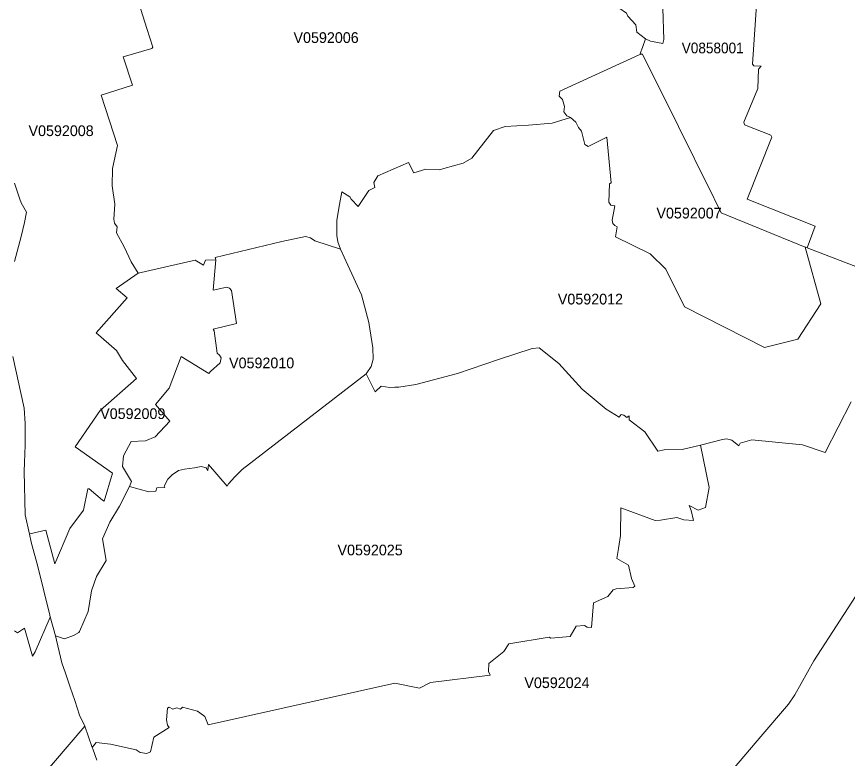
# Model space of a CAD drawing. Extents: x 369010 to 735936, y 6377141 to 6616555.
# Drawn here: x 417644 to 425415, y 6469139 to 6476077 of the extents above; entities that cross this region are included whole.
import ezdxf
from ezdxf.enums import TextEntityAlignment as Align

# ---------------------------------------------------------------- set-up
doc = ezdxf.new("R2010")
doc.units = 0
doc.header["$LTSCALE"] = 40
doc.layers.add('3', color=7, linetype='Continuous', lineweight=13)
doc.layers.add('4', color=7, linetype='Continuous')

msp = doc.modelspace()

# ---------------------------------------------------------------- linework, layer by layer
at = {"layer": '3'}
for points in [[(422634.16, 6476905.64), (422622.41, 6476893.23), (422578.06, 6476826.69), (422743.23, 6476642.49), (422916.68, 6476477.98), (422935.05, 6476457.12), (423018.46, 6476423.03), (423277.15, 6476159.05), (423350.13, 6476110.72), (423360.56, 6476082.09), (423436.36, 6475999.84), (423446.79, 6475933.14), (423526.89, 6475869.42), (423574.89, 6475848.57), (423688.59, 6475825.06), (423698.52, 6475863.96), (423660.45, 6477037.88), (423285.26, 6477146.28), (423229.15, 6477147.61), (423153.52, 6477143.8), (423135.14, 6477163.33), (422947.3, 6477099.28), (422637.97, 6476918.71)], [(423498.26, 6475725.26), (423466.98, 6475718.98), (422724.36, 6475379.03), (422717.74, 6475331.86), (422749.19, 6475301.74), (422768.88, 6475236.37), (422763.59, 6475185.23), (422789.74, 6475148.65), (422824.99, 6475134.25), (422874.48, 6475089.56), (422900.63, 6475041.24), (422928.1, 6475005.82), (422960.87, 6474881.53), (422989.5, 6474860.67), (423164.77, 6474949.55), (423206.64, 6474520.89), (423190.92, 6474514.44), (423182.97, 6474342.98), (423203.99, 6474314.18), (423240.57, 6474307.56), (423215.25, 6474172.51), (423221.87, 6474142.38), (423240.24, 6474124.01), (423262.42, 6474109.61), (423246.69, 6474016.77), (423571.08, 6473859.7), (423717.22, 6473715.88), (423892.66, 6473363.85), (424638.58, 6472980.71), (424951.88, 6473061.15), (425166.37, 6473389.67), (425019.74, 6473921.93), (424235.41, 6474242.35), (424100.36, 6474516.42), (424013.97, 6474687.39), (423959.19, 6474799.77), (423883.39, 6474951.7), (423790.21, 6475146.66), (423705.8, 6475312.5)], [(419506.14, 6473802.77), (419481.31, 6473518.77), (419609.41, 6473544.91), (419634.24, 6473535.81), (419654.1, 6473513.97), (419701.1, 6473205.14), (419481.31, 6473152.67), (419493.06, 6473138.27), (419520.7, 6472928.91), (419541.56, 6472910.54), (419555.95, 6472884.39), (419546.85, 6472839.87), (419459.14, 6472756.12), (419442.25, 6472738.25), (419184.56, 6472897.13), (419070.04, 6472601.54), (418944.42, 6472449.94), (419078.31, 6472292.55), (418939.12, 6472147.9), (418848.09, 6472110.16), (418716.68, 6472101.72), (418642.54, 6471970.14), (418634.59, 6471870.01), (418718.01, 6471729.34), (418699.14, 6471682.83), (418879.87, 6471630.86), (418944.91, 6471637.32), (418955.34, 6471668.6), (419029.49, 6471672.4), (419023.03, 6471685.31), (419058.12, 6471751.68), (419099.83, 6471790.74), (419157.09, 6471831.12), (419213.03, 6471844.2), (419308.03, 6471855.95), (419369.1, 6471870.18), (419415.94, 6471855.95), (419432.82, 6471832.45), (419440.43, 6471888.39), (419613.05, 6471685.48), (419624.8, 6471706.33), (419686.37, 6471773.19), (419754.39, 6471841.22), (420913.42, 6472736.26), (420960.59, 6472802.96), (420978.79, 6472873.63), (420976.31, 6472979.72), (420939.57, 6473216.55), (420869.56, 6473473.91), (420741.46, 6473752.79), (420674.27, 6473902.07), (420432.3, 6473980.52), (420391.75, 6474009.32), (420347.23, 6474021.07), (420124.46, 6473972.25), (419500.84, 6473822.47)], [(419506.14, 6473802.77), (419410.31, 6473798.14), (419390.78, 6473751.3), (419314.15, 6473799.46), (418782.39, 6473677.32), (418575.18, 6473534.32), (418676.63, 6473447.1), (418389.15, 6473119.4), (418577.83, 6472955.39), (418633.77, 6472861.71), (418767, 6472690.58), (418424.74, 6472392.51), (418191.21, 6472052.4), (418542.41, 6471807.12), (418462.97, 6471544.14), (418446.09, 6471553.24), (418323.78, 6471658.67), (418310.87, 6471661.31), (418270.65, 6471459.56), (418143.21, 6471289.1), (418000.22, 6470959.58), (417918.29, 6471274.53), (417767.68, 6471237.79), (417764.21, 6471236.96), (417781.42, 6471161.33), (417842, 6470932.27), (417899.26, 6470704.7), (417955.37, 6470477.46), (417959.17, 6470463.06), (418007.66, 6470283.66), (418092.4, 6470257.18), (418176.98, 6470287.13), (418226.46, 6470317.09), (418231.59, 6470326.19), (418312.19, 6470513.54), (418344.13, 6470706.02), (418390.97, 6470838.92), (418482, 6470989.86), (418448.24, 6471191.61), (418517.25, 6471347.85), (418605.8, 6471498.79), (418699.14, 6471682.83), (418718.01, 6471729.34), (418634.59, 6471870.01), (418642.54, 6471970.14), (418716.68, 6472101.72), (418848.09, 6472110.16), (418939.12, 6472147.9), (419078.31, 6472292.55), (418944.42, 6472449.94), (419070.04, 6472601.54), (419184.56, 6472897.13), (419442.25, 6472738.25), (419459.14, 6472756.12), (419546.85, 6472839.87), (419555.95, 6472884.39), (419541.56, 6472910.54), (419520.7, 6472928.91), (419493.06, 6473138.27), (419481.31, 6473152.67), (419701.1, 6473205.14), (419654.1, 6473513.97), (419634.24, 6473535.81), (419609.41, 6473544.91), (419481.31, 6473518.77)]]:
    msp.add_lwpolyline(points, close=True, dxfattribs=at)
for points in [[(423660.45, 6477037.88), (423698.52, 6475863.96), (423688.59, 6475825.06), (423574.89, 6475848.57), (423526.89, 6475869.42), (423498.59, 6475789.31), (423477.9, 6475732.05), (423498.26, 6475725.26), (423705.8, 6475312.5), (423790.21, 6475146.66), (423883.39, 6474951.7), (423959.19, 6474799.77), (424013.97, 6474687.39), (424100.36, 6474516.42), (424235.41, 6474242.35), (425019.74, 6473921.93), (425025.2, 6473919.62), (425038.44, 6473914.49), (425115.23, 6474115.9), (424476.39, 6474368.13), (424709.25, 6474948.72), (424700.15, 6474967.09), (424454.54, 6475065.23), (424448.09, 6475090.06), (424578.5, 6475404.19), (424584.13, 6475586.24), (424608.96, 6475614.87), (424541.1, 6475617.52), (424528.03, 6475631.92), (424600.35, 6476696.77)], [(417607.81, 6472896.97), (417715.05, 6472414.36), (417722.83, 6472270.87), (417723.33, 6472068.29), (417717.37, 6471906.26), (417714.23, 6471822.18), (417723.83, 6471415.71), (417764.21, 6471236.96), (417767.68, 6471237.79), (417918.29, 6471274.53), (418000.22, 6470959.58), (418143.21, 6471289.1), (418270.65, 6471459.56), (418310.87, 6471661.31), (418323.78, 6471658.67), (418446.09, 6471553.24), (418462.97, 6471544.14), (418542.41, 6471807.12), (418191.21, 6472052.4), (418424.74, 6472392.51), (418767, 6472690.58), (418633.77, 6472861.71), (418577.83, 6472955.39), (418389.15, 6473119.4), (418676.63, 6473447.1), (418575.18, 6473534.32), (418782.39, 6473677.32), (418714.7, 6473784.07), (418649.65, 6473924.58), (418578.16, 6474054.83), (418585.94, 6474111.93), (418559.79, 6474144.37), (418553.33, 6474183.43), (418563.76, 6474321.29), (418536.45, 6474494.58), (418540.09, 6474656.11), (418588.25, 6474870.93), (418434.33, 6475343.78), (418727.11, 6475434.81), (418642.21, 6475701.76), (418907.68, 6475779.88), (418916.78, 6475791.63), (418860.84, 6475964.75), (418562.93, 6476916.73)], [(418562.93, 6476916.73), (418860.84, 6475964.75), (418916.78, 6475791.63), (418907.68, 6475779.88), (418642.21, 6475701.76), (418727.11, 6475434.81), (418434.33, 6475343.78), (418588.25, 6474870.93), (418540.09, 6474656.11), (418536.45, 6474494.58), (418563.76, 6474321.29), (418553.33, 6474183.43), (418559.79, 6474144.37), (418585.94, 6474111.93), (418578.16, 6474054.83), (418649.65, 6473924.58), (418714.7, 6473784.07), (418782.39, 6473677.32), (419314.15, 6473799.46), (419390.78, 6473751.3), (419410.31, 6473798.14), (419506.14, 6473802.77), (419500.84, 6473822.47), (420124.46, 6473972.25), (420347.23, 6474021.07), (420391.75, 6474009.32), (420432.3, 6473980.52), (420674.27, 6473902.07), (420647.29, 6473970.59), (420638.19, 6474029.51), (420640.83, 6474172.18), (420663.01, 6474320.14), (420686.02, 6474438.64), (420761.98, 6474392.79), (420772.41, 6474370.61), (420837.78, 6474301.27), (420939.9, 6474450.39), (420993.52, 6474477.86), (420984.25, 6474526.35), (421022.32, 6474589.25), (421308.64, 6474711.88), (421360.94, 6474616.39), (421470.84, 6474648.99), (421599.1, 6474642.54), (421639.65, 6474655.61), (421821.54, 6474705.26), (421903.63, 6474754.25), (422103.72, 6475010.78), (422214.94, 6475048.68), (422431.09, 6475061.1), (422653.53, 6475080.79), (422824.99, 6475134.25), (422789.74, 6475148.65), (422763.59, 6475185.23), (422768.88, 6475236.37), (422749.19, 6475301.74), (422717.74, 6475331.86), (422724.36, 6475379.03), (423466.98, 6475718.98), (423498.26, 6475725.26), (423477.9, 6475732.05), (423498.59, 6475789.31), (423526.89, 6475869.42), (423446.79, 6475933.14), (423436.36, 6475999.84), (423360.56, 6476082.09)], [(424600.35, 6476696.77), (424528.03, 6475631.92), (424541.1, 6475617.52), (424608.96, 6475614.87), (424584.13, 6475586.24), (424578.5, 6475404.19), (424448.09, 6475090.06), (424454.54, 6475065.23), (424700.15, 6474967.09), (424709.25, 6474948.72), (424476.39, 6474368.13), (425115.23, 6474115.9), (425038.44, 6473914.49), (425858.35, 6473599.37)], [(422824.99, 6475134.25), (422653.53, 6475080.79), (422431.09, 6475061.1), (422214.94, 6475048.68), (422103.72, 6475010.78), (421903.63, 6474754.25), (421821.54, 6474705.26), (421639.65, 6474655.61), (421599.1, 6474642.54), (421470.84, 6474648.99), (421360.94, 6474616.39), (421308.64, 6474711.88), (421022.32, 6474589.25), (420984.25, 6474526.35), (420993.52, 6474477.86), (420939.9, 6474450.39), (420837.78, 6474301.27), (420772.41, 6474370.61), (420761.98, 6474392.79), (420686.02, 6474438.64), (420663.01, 6474320.14), (420640.83, 6474172.18), (420638.19, 6474029.51), (420647.29, 6473970.59), (420674.27, 6473902.07), (420741.46, 6473752.79), (420869.56, 6473473.91), (420939.57, 6473216.55), (420976.31, 6472979.72), (420978.79, 6472873.63), (420960.59, 6472802.96), (420913.42, 6472736.26), (420996.67, 6472567.94), (421052.94, 6472619.09), (421134.53, 6472606.84), (421183.02, 6472610.81), (421220.93, 6472611.97), (421377.99, 6472635.64), (421766.92, 6472738.25), (422153.21, 6472870.49), (422465.52, 6472971.44), (422530.89, 6472978.06), (422715.26, 6472832.75), (422933.56, 6472590.78), (423160.14, 6472405.42), (423281.78, 6472330.78), (423298.83, 6472354.44), (423323.65, 6472347.82), (423351.13, 6472328.13), (423373.47, 6472343.85), (423374.79, 6472304.63), (423519.94, 6472194.73), (423643.57, 6472013.01), (423702.49, 6472023.44), (423869.98, 6472028.73), (424041.28, 6472069.45), (424247.99, 6472122.41), (424286.06, 6472127.7), (424333.06, 6472115.95), (424398.44, 6472060.84), (424412.84, 6472088.31), (424521.41, 6472117.28), (424996.07, 6472072.09), (425207.92, 6472001.42), (425450.05, 6472474.77)], [(422960.87, 6474881.53), (422928.1, 6475005.82), (422900.63, 6475041.24), (422874.48, 6475089.56), (422824.99, 6475134.25)], [(425858.35, 6473599.37), (425038.44, 6473914.49), (425025.2, 6473919.62), (425019.74, 6473921.93), (425166.37, 6473389.67), (424951.88, 6473061.15), (424638.58, 6472980.71), (423892.66, 6473363.85), (423717.22, 6473715.88), (423571.08, 6473859.7), (423246.69, 6474016.77), (423262.42, 6474109.61), (423240.24, 6474124.01), (423221.87, 6474142.38), (423215.25, 6474172.51), (423240.57, 6474307.56), (423203.99, 6474314.18), (423182.97, 6474342.98), (423190.92, 6474514.44), (423206.64, 6474520.89), (423164.77, 6474949.55), (422989.5, 6474860.67), (422960.87, 6474881.53)], [(417625.68, 6473786.72), (417687.91, 6474020.08), (417716.54, 6474150.49), (417737.89, 6474249.3), (417687.91, 6474335.36), (417673.51, 6474368.3), (417651.33, 6474436.15), (417625.68, 6474520.4)], [(417625.68, 6474520.4), (417651.33, 6474436.15), (417673.51, 6474368.3), (417687.91, 6474335.36), (417737.89, 6474249.3), (417716.54, 6474150.49), (417687.91, 6474020.08), (417625.68, 6473786.72)], [(423869.98, 6472028.73), (423702.49, 6472023.44), (423643.57, 6472013.01), (423519.94, 6472194.73), (423374.79, 6472304.63), (423373.47, 6472343.85), (423351.13, 6472328.13), (423323.65, 6472347.82), (423298.83, 6472354.44), (423281.78, 6472330.78), (423160.14, 6472405.42), (422933.56, 6472590.78), (422715.26, 6472832.75), (422530.89, 6472978.06), (422465.52, 6472971.44), (422153.21, 6472870.49), (421766.92, 6472738.25), (421377.99, 6472635.64), (421220.93, 6472611.97), (421183.02, 6472610.81), (421134.53, 6472606.84), (421052.94, 6472619.09), (420996.67, 6472567.94), (420913.42, 6472736.26)], [(426793.78, 6472976.57), (426758.03, 6472951.09), (426665.18, 6472847.65), (426614.7, 6472785.09), (426521.85, 6472662.12), (426407.99, 6472498.6), (426285.02, 6472289.07), (426069.36, 6471833.44), (425745.47, 6471099.92), (425657.92, 6470919.36), (425530.98, 6470715.13), (425347.6, 6470431.45), (425100.17, 6470050.96), (424923.25, 6469732.03), (424864.5, 6469646.96), (424605.48, 6469344.75), (424251.97, 6468928.35)], [(417625.68, 6470333.31), (417652.33, 6470314.44), (417718.7, 6470356.15), (417792.34, 6470093.99), (417816.51, 6470135.7), (417957.68, 6470459.42), (417959.17, 6470463.06), (417955.37, 6470477.46), (417899.26, 6470704.7), (417842, 6470932.27), (417781.42, 6471161.33), (417764.21, 6471236.96), (417723.83, 6471415.71), (417714.23, 6471822.18), (417717.37, 6471906.26), (417723.33, 6472068.29), (417722.83, 6472270.87), (417715.05, 6472414.36), (417607.81, 6472896.97)], [(420913.42, 6472736.26), (419754.39, 6471841.22), (419686.37, 6471773.19), (419624.8, 6471706.33), (419613.05, 6471685.48), (419440.43, 6471888.39), (419432.82, 6471832.45), (419415.94, 6471855.95), (419369.1, 6471870.18), (419308.03, 6471855.95), (419213.03, 6471844.2), (419157.09, 6471831.12), (419099.83, 6471790.74), (419058.12, 6471751.68), (419023.03, 6471685.31), (419029.49, 6471672.4), (418955.34, 6471668.6), (418944.91, 6471637.32), (418879.87, 6471630.86), (418699.14, 6471682.83), (418605.8, 6471498.79), (418517.25, 6471347.85), (418448.24, 6471191.61), (418482, 6470989.86), (418390.97, 6470838.92), (418344.13, 6470706.02), (418312.19, 6470513.54), (418231.59, 6470326.19), (418226.46, 6470317.09), (418176.98, 6470287.13), (418092.4, 6470257.18), (418007.66, 6470283.66), (418018.42, 6470243.44), (418067.25, 6470032.26), (418100.68, 6469934.61), (418144.87, 6469806.01), (418187.4, 6469678.74), (418232.25, 6469543.52), (418281.08, 6469438.93), (418352.08, 6469239.82), (418388.16, 6469287.66), (418522.55, 6469270.28), (418763.19, 6469219.63), (418800.93, 6469193.48), (418863.32, 6469183.06), (418897.25, 6469200.1), (418926.71, 6469336.31), (419071.03, 6469428.83), (419055.47, 6469448.36), (419046.37, 6469499), (419056.79, 6469607.08), (419069.7, 6469618.83), (419104.96, 6469599.3), (419142.69, 6469612.37), (419176.45, 6469600.62), (419197.31, 6469617.51), (419335.17, 6469581.09), (419393.6, 6469538.89), (419404.02, 6469530.95), (419436.79, 6469452.5), (421180.87, 6469841.1), (421413.57, 6469796.58), (421517.01, 6469847.72), (422073.27, 6469918.72), (422058.87, 6469951.49), (422061.35, 6470024.81), (422203.03, 6470137.85), (422247.55, 6470211.17), (422625.56, 6470272.57), (422642.6, 6470264.79), (422821.68, 6470278.36), (422877.95, 6470375.18), (422956.4, 6470380.31), (422980.07, 6470364.76), (423020.62, 6470363.43), (423039.81, 6470592.82), (423174.53, 6470653.06), (423200.68, 6470683.02), (423223.03, 6470715.79), (423252.98, 6470726.22), (423411.37, 6470738.13), (423425.77, 6470749.88), (423396.64, 6470820.55), (423366.52, 6470944.85), (423257.95, 6471008.9), (423273.67, 6471101.91), (423291.55, 6471224.22), (423295.35, 6471482.07), (423617.26, 6471364.4), (423666.91, 6471368.21), (423820, 6471392.54), (423886.7, 6471370.19), (423975.74, 6471364.9), (423954.72, 6471456.59), (423935.19, 6471505.08), (424018.94, 6471460.56), (424086.96, 6471485.38), (424122.21, 6471671.24), (424041.28, 6472069.45), (423869.98, 6472028.73)], [(425450.05, 6472474.77), (425207.92, 6472001.42), (424996.07, 6472072.09), (424521.41, 6472117.28), (424412.84, 6472088.31), (424398.44, 6472060.84), (424333.06, 6472115.95), (424286.06, 6472127.7), (424247.99, 6472122.41), (424041.28, 6472069.45), (424122.21, 6471671.24), (424086.96, 6471485.38), (424018.94, 6471460.56), (423935.19, 6471505.08), (423954.72, 6471456.59), (423975.74, 6471364.9), (423886.7, 6471370.19), (423820, 6471392.54), (423666.91, 6471368.21), (423617.26, 6471364.4), (423295.35, 6471482.07), (423291.55, 6471224.22), (423273.67, 6471101.91), (423257.95, 6471008.9), (423366.52, 6470944.85), (423396.64, 6470820.55), (423425.77, 6470749.88), (423411.37, 6470738.13), (423252.98, 6470726.22), (423223.03, 6470715.79), (423200.68, 6470683.02), (423174.53, 6470653.06), (423039.81, 6470592.82), (423020.62, 6470363.43), (422980.07, 6470364.76), (422956.4, 6470380.31), (422877.95, 6470375.18), (422821.68, 6470278.36), (422642.6, 6470264.79), (422625.56, 6470272.57), (422247.55, 6470211.17), (422203.03, 6470137.85), (422061.35, 6470024.81), (422058.87, 6469951.49), (422073.27, 6469918.72), (421517.01, 6469847.72), (421413.57, 6469796.58), (421180.87, 6469841.1), (419436.79, 6469452.5), (419404.02, 6469530.95), (419393.6, 6469538.89), (419335.17, 6469581.09), (419197.31, 6469617.51), (419176.45, 6469600.62), (419142.69, 6469612.37), (419104.96, 6469599.3), (419069.7, 6469618.83), (419056.79, 6469607.08), (419046.37, 6469499), (419055.47, 6469448.36), (419071.03, 6469428.83), (418926.71, 6469336.31), (418897.25, 6469200.1), (418863.32, 6469183.06), (418800.93, 6469193.48), (418763.19, 6469219.63), (418522.55, 6469270.28), (418388.16, 6469287.66), (418352.08, 6469239.82), (418356.71, 6469227.08), (418393.79, 6469120.83)], [(424251.97, 6468928.35), (424605.48, 6469344.75), (424864.5, 6469646.96), (424923.25, 6469732.03), (425100.17, 6470050.96), (425347.6, 6470431.45), (425530.98, 6470715.13)], [(417678.64, 6468731.4), (418281.08, 6469438.93), (418232.25, 6469543.52), (418187.4, 6469678.74), (418144.87, 6469806.01), (418100.68, 6469934.61), (418067.25, 6470032.26), (418018.42, 6470243.44), (418007.66, 6470283.66), (417959.17, 6470463.06), (417957.68, 6470459.42), (417816.51, 6470135.7), (417792.34, 6470093.99), (417718.7, 6470356.15), (417652.33, 6470314.44), (417625.68, 6470333.31)], [(418393.79, 6469120.83), (418356.71, 6469227.08), (418352.08, 6469239.82), (418281.08, 6469438.93), (417678.64, 6468731.4)]]:
    msp.add_lwpolyline(points, dxfattribs=at)

# ---------------------------------------------------------------- texts
at = {"layer": '4'}
for s, p in [('V0592006', (420539.1, 6475830.78)), ('V0592008', (418060.22, 6474959.73)), ('V0592007', (423934.04, 6474189.17)), ('V0592012', (423011.63, 6473384.82)), ('V0592010', (419936.12, 6472787.5)), ('V0592009', (418730.53, 6472313.22)), ('V0592025', (420950.72, 6471037.9)), ('V0592024', (422698.65, 6469796.51))]:
    msp.add_text(s, height=100, dxfattribs=at).set_placement(p, align=Align.CENTER)
at = {"layer": '4', "width": 0.95}
msp.add_text('V0858001', height=100, dxfattribs=at).set_placement((424155.61, 6475733.78), align=Align.CENTER)

doc.saveas('drawing.dxf')
